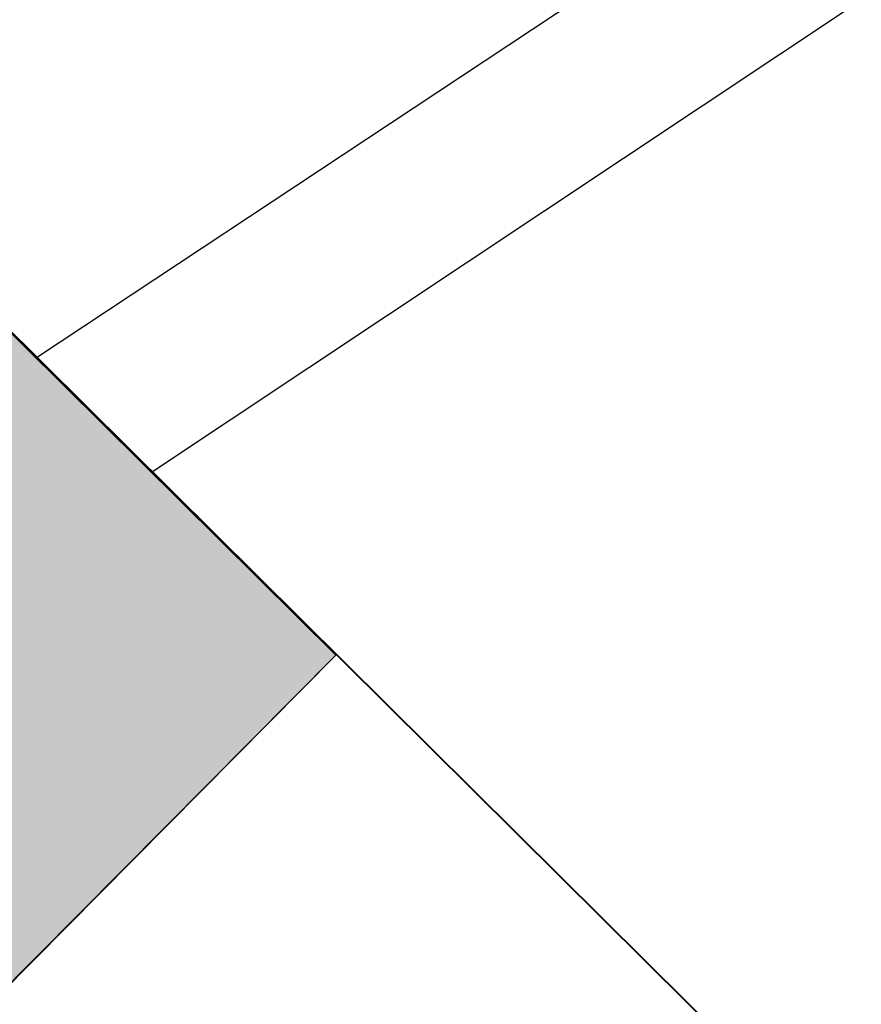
# Model space of a CAD drawing. Header units: millimetres. Extents: x 0 to 16721, y 217 to 10981.
# Tile 343 of 394: x 3963 to 4347, y 6333 to 6782. Entities that reach past the tile are written whole.
import ezdxf

# ---------------------------------------------------------------- set-up
doc = ezdxf.new("R2010")
doc.units = ezdxf.units.MM
doc.layers.add('PDF_PSS & TL', color=7, linetype='Continuous', true_color=0x7fffdf)
doc.layers.add('PDF_pss 1260', color=7, linetype='Continuous')

msp = doc.modelspace()

# ---------------------------------------------------------------- linework, layer by layer
at = {"layer": 'PDF_PSS & TL', "color": 7, "lineweight": 25}
msp.add_lwpolyline([(3970.25, 6627.78), (4022.88, 6575.54), (5458.09, 7530.44), (6189.73, 8146.55), (6851.46, 8727.32), (6953.34, 8942.91), (6960.36, 9126.67), (6955.29, 9368.51), (6929.56, 9481.18), (6872.12, 9627.77), (6792.59, 9597.1), (6854.71, 9481.31), (6880.31, 9368.51), (6885.76, 9126.54), (6878.36, 8942.78), (6807.79, 8788.4), (6458.61, 8479.11), (6146.33, 8207.37), (5528.53, 7687.3), (5455.36, 7620.89), (5392.98, 7569.43)], close=True, dxfattribs=at)
at = {"layer": 'PDF_PSS & TL', "color": 1, "lineweight": 40}
msp.add_lwpolyline([(3305.77, 6856.9), (3520.58, 7074.31), (4287.44, 6313.57), (4073.93, 6094.46), (4280.03, 5927.99), (4391.01, 5959.57), (4512.13, 5917.47), (4722.79, 5999.73), (4726.16, 5845.47), (4359.57, 5803.63), (3979.19, 5760.48), (3946.05, 5956.32), (3935.4, 6019.09), (3928.12, 6061.97), (3915.9, 6134.36), (3903.56, 6207), (3891.86, 6275.1), (3840.14, 6326.82)], close=True, dxfattribs=at)
at = {"layer": 'PDF_PSS & TL', "color": 5, "transparency": 33554559}
for points in [[(3822.75, 6773.73), (4041.46, 6556.97), (3608.06, 6556.97)], [(3608.05, 6556.96), (3673.42, 6491.98), (4106.95, 6491.98)], [(3608.05, 6556.96), (4041.45, 6556.96), (4106.95, 6491.98)], [(3673.42, 6491.98), (4106.95, 6491.98), (3891.87, 6275.09)]]:
    msp.add_solid(points, dxfattribs=at)
at = {"layer": 'PDF_pss 1260', "lineweight": 25}
for points in [[(3608.05, 6556.96), (3823, 6773.98), (4106.95, 6491.98), (3892, 6275.48)], [(3608.05, 6556.96), (3822.74, 6773.72), (4106.95, 6491.98), (3891.87, 6275.09)]]:
    msp.add_lwpolyline(points, close=True, dxfattribs=at)

doc.saveas('drawing.dxf')
